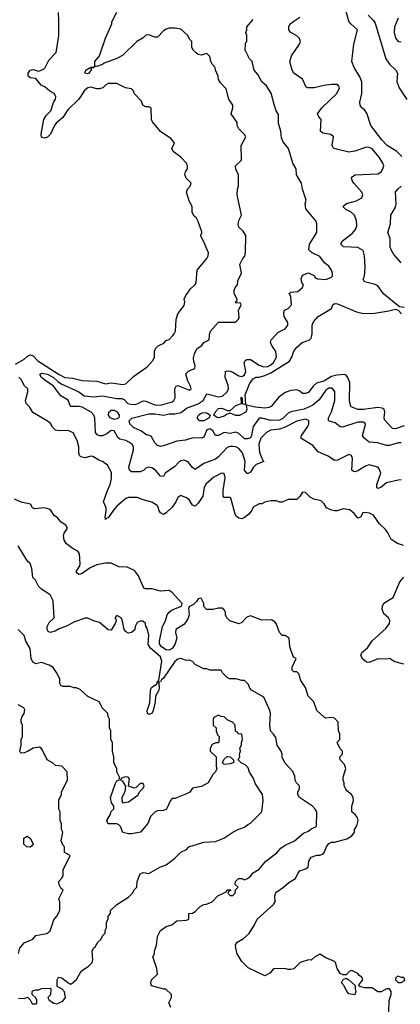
# Model space of a CAD drawing. Header units: inches. Extents: x 2348352 to 2479776, y 460422 to 613655.
# Tile 417 of 590: x 2404559 to 2407184, y 565382 to 572180. Entities that reach past the tile are written whole.
import ezdxf

# ---------------------------------------------------------------- set-up
doc = ezdxf.new("R2010")
doc.units = ezdxf.units.IN
doc.header["$MEASUREMENT"] = 0
doc.layers.add('C4506', color=7, linetype='Continuous')
doc.layers.add('C4507', color=7, linetype='Continuous')

msp = doc.modelspace()

# ---------------------------------------------------------------- linework, layer by layer
at = {"layer": 'C4506', "color": 4}
for points, elevation in [([(2404530, 569802), (2404590, 569836.4), (2404610, 569855.5), (2404630, 569866), (2404650, 569861.6), (2404684.2, 569824.2), (2404830, 569729), (2404870, 569710.3), (2404923.7, 569703.7), (2404990, 569688.4), (2405090, 569683), (2405150, 569664.9), (2405190, 569673.4), (2405270, 569661.6), (2405290, 569665.5), (2405344, 569716), (2405438, 569782), (2405479, 569830), (2405489.2, 569850), (2405489.2, 569890), (2405495.3, 569910), (2405512.9, 569927.1), (2405552.5, 569947.5), (2405570, 569964.7), (2405590, 569971.3), (2405615.2, 570000)], 96), ([(2407190, 569002), (2407170, 569001.2), (2407090, 568982.7), (2407050.4, 568949.6), (2407030, 568944), (2407022, 568950), (2407021.2, 568970), (2407049, 569050), (2407039.3, 569079.3), (2407029.3, 569089.3), (2406970, 569106), (2406943.4, 569096.6), (2406890, 569065.2), (2406870, 569059), (2406861.2, 569061.2), (2406849.3, 569070), (2406855.1, 569150), (2406848, 569170), (2406830, 569177.2), (2406750, 569139), (2406730, 569135.3), (2406685.4, 569165.4), (2406616.5, 569196.5), (2406580.9, 569240.9), (2406499, 569290), (2406502.7, 569310), (2406545.2, 569370), (2406553.2, 569390), (2406553.2, 569413.2), (2406530, 569421.2), (2406470, 569407), (2406390, 569366), (2406350, 569353), (2406290, 569345.1), (2406260.7, 569330), (2406222.4, 569290), (2406208.8, 569248.8), (2406211.8, 569191.8), (2406235.3, 569135.3), (2406242, 569130), (2406190, 569109.2), (2406170.8, 569090), (2406150, 569055.3), (2406133.7, 569046.3), (2406127, 569047), (2406109.6, 569069.6), (2406115.1, 569130), (2406095.6, 569190), (2406070, 569219.6), (2406050, 569231.3), (2406030, 569233.3), (2406010, 569233.3), (2405990, 569225.1), (2405930, 569160.9), (2405910, 569146.6), (2405830, 569116), (2405770, 569074), (2405750, 569088), (2405722.7, 569122.7), (2405710, 569132.3), (2405690, 569138), (2405670, 569134), (2405655.5, 569124.5), (2405630, 569096), (2405562, 569050), (2405550, 569026), (2405530, 569028), (2405495.3, 569070), (2405470, 569085.2), (2405450, 569089.2), (2405430, 569084), (2405413, 569067), (2405390, 569057.2), (2405330, 569059), (2405315.3, 569070), (2405312.7, 569090), (2405344.5, 569210), (2405342.7, 569230), (2405331.7, 569251.7), (2405290, 569274), (2405250, 569284), (2405236, 569296), (2405210, 569342), (2405190, 569344), (2405159.2, 569320.8), (2405130, 569307.6), (2405110, 569305.6), (2405093.6, 569313.6), (2405082, 569330), (2405076, 569430), (2405069.3, 569450), (2405052.7, 569470), (2404990, 569504), (2404970, 569508.7), (2404909.2, 569509.2), (2404892.9, 569552.9), (2404842.7, 569582.7), (2404793.2, 569650), (2404732.3, 569690), (2404709.4, 569710), (2404697.2, 569730), (2404710, 569739.1), (2404750, 569733.4), (2404791.8, 569710), (2404821.2, 569681.2), (2404845.3, 569665.3), (2404966, 569610), (2405002.5, 569582.5), (2405070, 569575.5), (2405130, 569583.8), (2405230, 569565.3), (2405263.8, 569563.8), (2405278.4, 569558.4), (2405304.7, 569530), (2405325.8, 569525.8), (2405350, 569523.8), (2405370, 569528), (2405410, 569547.3), (2405430, 569544.9), (2405490, 569521.1), (2405530, 569519.5), (2405610, 569540.7), (2405621.2, 569550), (2405632, 569570), (2405629.5, 569630.5), (2405638, 569650), (2405650, 569654), (2405730, 569622.8), (2405742, 569630), (2405737.2, 569650), (2405716, 569690), (2405705.6, 569734.4), (2405724.7, 569755.3), (2405768, 569772), (2405768.7, 569790), (2405759, 569819), (2405758, 569842), (2405765.6, 569874.4), (2405784, 569910), (2405815.3, 569930), (2405830, 569952), (2405866, 569970), (2405867.9, 570000)], 92), ([(2407190, 569257.2), (2407170, 569258), (2407110, 569239.3), (2407090, 569239), (2407030, 569258), (2406970, 569264), (2406935.3, 569290), (2406924, 569310), (2406944, 569384), (2406944, 569390), (2406930, 569401.2), (2406890, 569400.7), (2406786, 569366), (2406770, 569369), (2406735.6, 569395.6), (2406689.5, 569409.5), (2406689.5, 569430), (2406710, 569471.3), (2406731.8, 569550), (2406732, 569612), (2406715.1, 569635.1), (2406690, 569636), (2406670, 569621.2), (2406624.4, 569555.6), (2406580.5, 569519.5), (2406521, 569490), (2406428.1, 569471.9), (2406410, 569462.7), (2406372.7, 569427.3), (2406350, 569415.6), (2406290, 569411.6), (2406230, 569429.3), (2406210, 569429), (2406168.4, 569370), (2406158, 569310), (2406150, 569294), (2406130, 569285.2), (2406110, 569285.2), (2406070, 569322.7), (2406050, 569332.3), (2406010, 569323.7), (2405970, 569329.2), (2405930, 569308.7), (2405910, 569308), (2405890, 569342), (2405870, 569356), (2405850, 569348), (2405830, 569298), (2405814, 569290), (2405754, 569294), (2405702.5, 569277.5), (2405642, 569270), (2405550, 569237.2), (2405530, 569234), (2405510, 569239), (2405490, 569259), (2405465.2, 569305.2), (2405430, 569317), (2405398.2, 569338.2), (2405343.8, 569363.8), (2405319.3, 569390), (2405314, 569410), (2405332, 569428), (2405450, 569458), (2405490, 569458.4), (2405550, 569450.4), (2405590, 569458.9), (2405630, 569459.6), (2405673.2, 569466.8), (2405710, 569498), (2405790, 569528.4), (2405823.7, 569550), (2405850, 569597.3), (2405930, 569576.5), (2405958.4, 569581.6), (2405989.7, 569610), (2405998.5, 569630), (2405996.8, 569656.8), (2405976.3, 569710), (2405979, 569750), (2405990, 569755.5), (2406010, 569752.4), (2406030, 569746.4), (2406070, 569722), (2406090, 569716.3), (2406099.1, 569720.9), (2406110, 569727.3), (2406119.6, 569750), (2406107.3, 569810), (2406114, 569826), (2406125.8, 569834.2), (2406150, 569834.4), (2406210, 569794.9), (2406242.9, 569782.9), (2406270, 569785.3), (2406290, 569796.4), (2406310, 569814), (2406329.4, 569850), (2406325.2, 569890), (2406297.2, 569930), (2406289.2, 569950), (2406294, 569970), (2406320.8, 570000)], 88), ([(2407210, 569375.1), (2407150, 569355.1), (2407130, 569357.2), (2407123.3, 569363.3), (2407076, 569416), (2407072.7, 569432.7), (2407078, 569470), (2407072.7, 569490), (2407058.7, 569498.7), (2407030, 569502.9), (2406930, 569489.6), (2406890, 569489.5), (2406846.3, 569506.3), (2406842, 569510), (2406833.2, 569550), (2406835.3, 569675.3), (2406822.7, 569710), (2406810, 569725.2), (2406798, 569730), (2406746.6, 569726.6), (2406710, 569717.4), (2406656.6, 569683.4), (2406606.8, 569670), (2406582.8, 569650), (2406550, 569605.2), (2406530, 569599), (2406510, 569599), (2406490, 569615.3), (2406470, 569624), (2406430, 569620.7), (2406390, 569605.6), (2406346, 569574), (2406293.4, 569510), (2406278, 569502), (2406250, 569498.7), (2406185.2, 569505.2), (2406122, 569518), (2406126, 569490), (2406118, 569470), (2406074.1, 569445.9), (2406050, 569446.6), (2406010, 569462.7), (2405990, 569457.2), (2405970, 569442), (2405930, 569431.8), (2405916.2, 569436.2), (2405899, 569450), (2405906, 569470), (2405930, 569494.8), (2405950, 569498), (2405971.9, 569491.9), (2405990, 569480.7), (2406010, 569481), (2406050, 569515.5), (2406088, 569530), (2406086, 569574), (2406094, 569570), (2406094, 569530), (2406118, 569522), (2406114, 569590), (2406146.3, 569670), (2406170, 569700.7), (2406190, 569711), (2406210, 569710.7), (2406250, 569723.7), (2406290, 569742.3), (2406418.7, 569821.3), (2406436, 569850), (2406449.5, 569890.5), (2406470, 569918), (2406508, 569950), (2406558, 569970), (2406570, 569982), (2406574.6, 570000)], 84), ([(2407206, 568550), (2407163.7, 568563.7), (2407122, 568590), (2407098, 568638), (2407080.9, 568660.9), (2407040.1, 568700.1), (2406999.3, 568759.3), (2406972.1, 568772.1), (2406942, 568778), (2406926, 568774), (2406910, 568746), (2406890, 568738), (2406868.4, 568768.4), (2406836.4, 568796.4), (2406790, 568802), (2406748.4, 568788.4), (2406730, 568788), (2406710, 568794), (2406675.3, 568810), (2406658, 568838), (2406638, 568858), (2406588.7, 568868.7), (2406563.1, 568883.1), (2406530, 568915.3), (2406510, 568918), (2406491.1, 568888.9), (2406470, 568868), (2406410, 568868), (2406370, 568848.7), (2406350, 568848.7), (2406330, 568858), (2406290, 568858), (2406250, 568848.7), (2406230, 568838), (2406210, 568838), (2406170, 568815.3), (2406158, 568790), (2406136.3, 568763.7), (2406110, 568742), (2406090, 568734), (2406070, 568737.2), (2406054, 568750), (2406045.1, 568765.1), (2406016, 568876), (2406010, 568882), (2405970, 568882), (2405962, 568890), (2405961.2, 568930), (2405977.2, 569017.2), (2405970, 569046), (2405950, 569048.7), (2405898.5, 569021.5), (2405845.8, 568974.2), (2405831, 568950), (2405822.8, 568890), (2405790, 568842), (2405770, 568822), (2405750, 568828.7), (2405730, 568862), (2405710, 568879), (2405670, 568894), (2405650, 568882), (2405634.8, 568850), (2405610, 568814), (2405570, 568775.3), (2405550, 568764), (2405530, 568775.3), (2405521.2, 568790), (2405517.2, 568810), (2405506.3, 568826.3), (2405470, 568849), (2405410, 568864), (2405370, 568882), (2405310, 568881.2), (2405290, 568873.2), (2405230, 568820.9), (2405205.7, 568794.3), (2405170, 568741.2), (2405160.7, 568739.3), (2405150, 568728), (2405147.3, 568747.3), (2405155.9, 568784.1), (2405156.2, 568810), (2405137.2, 568850), (2405164.5, 568930), (2405183.7, 568970), (2405192.9, 569012.9), (2405192.5, 569052.5), (2405164.7, 569104.7), (2405130, 569128.7), (2405110, 569135.3), (2405064, 569164), (2405050, 569165.2), (2405010, 569155.8), (2404981.5, 569161.5), (2404971.3, 569171.3), (2404966.5, 569186.5), (2404966, 569230), (2404955.5, 569275.5), (2404926.6, 569326.6), (2404910, 569337.2), (2404890, 569342.7), (2404830, 569341.2), (2404806.6, 569346.6), (2404786.3, 569366.3), (2404771.7, 569391.7), (2404750, 569409), (2404650, 569468), (2404626, 569506), (2404604, 569530), (2404598, 569550), (2404615.3, 569610), (2404615.3, 569630), (2404592.5, 569652.5), (2404570, 569695.3), (2404552.5, 569712.5)], 96), ([(2407106, 565330), (2407108.4, 565408.4), (2407122, 565450), (2407122, 565470), (2407110, 565488), (2407090, 565488), (2407051.1, 565468.9), (2407028, 565468), (2406990, 565495.3), (2406936.4, 565496.4), (2406904, 565504), (2406898, 565510), (2406900.4, 565519.6), (2406926, 565550), (2406918, 565570), (2406900.9, 565580.9), (2406890, 565595.3), (2406850, 565615.3), (2406831.1, 565608.9), (2406810, 565586), (2406790, 565586), (2406770, 565595.3), (2406748.7, 565630), (2406738, 565670), (2406730, 565678), (2406670, 565702), (2406630, 565728), (2406591.6, 565708.4), (2406570, 565686), (2406550, 565688), (2406494, 565670), (2406450, 565628), (2406430, 565622), (2406410, 565622), (2406388.4, 565628.4), (2406310, 565628), (2406283.6, 565596.4), (2406250, 565578), (2406134.6, 565634.6), (2406090, 565678), (2406059, 565730), (2406048.7, 565770), (2406048.4, 565791.6), (2406058, 565810), (2406103.1, 565836.9), (2406142, 565870), (2406179, 565930), (2406197.2, 565970), (2406310, 566072), (2406322, 566090), (2406319, 566130), (2406326.3, 566153.7), (2406378, 566190), (2406416, 566224), (2406462, 566250), (2406479, 566290), (2406490, 566304.7), (2406530, 566318), (2406548, 566330), (2406554, 566370), (2406570, 566398), (2406609.1, 566410.9), (2406630, 566411), (2406650, 566418), (2406659, 566430), (2406674, 566470), (2406690, 566491.3), (2406710, 566501), (2406730, 566501), (2406815.5, 566524.5), (2406850, 566544.7), (2406868.7, 566570), (2406869, 566590), (2406884.7, 566615.3), (2406893.2, 566650), (2406889.1, 566669.1), (2406872.5, 566692.5), (2406848.7, 566710), (2406848.9, 566751.1), (2406862, 566790), (2406858, 566810), (2406848, 566830), (2406816.4, 566856.4), (2406808.4, 566868.4), (2406798, 566890), (2406798, 566910), (2406788.9, 566928.9), (2406789, 566950), (2406809, 567010), (2406798.6, 567038.6), (2406768.7, 567070), (2406768, 567090), (2406786, 567110), (2406786, 567130), (2406770, 567146), (2406748, 567190), (2406766, 567210), (2406766, 567250), (2406758, 567270), (2406755.3, 567330), (2406730, 567358), (2406710, 567362), (2406670, 567357.2), (2406661.5, 567361.5), (2406608, 567410), (2406588, 567470), (2406549, 567509), (2406529.1, 567569.1), (2406498, 567618), (2406483.1, 567663.1), (2406470, 567678), (2406450, 567678), (2406438, 567690), (2406438, 567710), (2406466, 567770), (2406450, 567778), (2406442, 567790), (2406422, 567850), (2406418, 567910), (2406390, 567928), (2406369, 567929), (2406350, 567948), (2406330, 568006), (2406320.4, 568020.4), (2406296.4, 568036.4), (2406230, 568034), (2406150, 568064), (2406124.7, 568055.3), (2406090, 568018), (2406070, 568008.7), (2406008, 568030), (2405988, 568050), (2405978, 568070), (2405978, 568090), (2405970, 568106), (2405956.4, 568116.4), (2405930, 568118), (2405890, 568108), (2405848.4, 568108.4), (2405828, 568128), (2405828, 568150), (2405810, 568186), (2405790, 568182), (2405778, 568162), (2405757.5, 568142.5), (2405730.7, 568129.3), (2405724, 568116), (2405726.7, 568070), (2405717.7, 568042.3), (2405702, 568018), (2405690, 568005.1), (2405634.8, 567970), (2405634, 567950), (2405642.4, 567910), (2405630, 567866.6), (2405610, 567838), (2405590, 567826.6), (2405570, 567829.6), (2405537, 567850), (2405522.4, 567870), (2405523, 567890), (2405544.7, 567990), (2405565.1, 568030), (2405577, 568070), (2405589.3, 568090), (2405610, 568104.9), (2405675.3, 568130), (2405679, 568150), (2405610, 568226), (2405590, 568239), (2405530, 568233.2), (2405470, 568249.5), (2405426, 568250), (2405415.3, 568255.3), (2405379.3, 568339.3), (2405350, 568378), (2405300.4, 568400.4), (2405243.1, 568403.1), (2405190, 568428.7), (2405151.6, 568428.4), (2405090, 568415.3), (2405044.7, 568395.3), (2404990, 568356), (2404970, 568349.3), (2404957.2, 568357.2), (2404949.5, 568370), (2404974, 568410), (2404977, 568423), (2404971.3, 568491.3), (2404959, 568510), (2404927.5, 568527.5), (2404881.7, 568561.7), (2404865.6, 568585.6), (2404860.7, 568619.3), (2404865.2, 568634.8), (2404888, 568670), (2404878, 568690), (2404846, 568710), (2404820.4, 568740.4), (2404796.4, 568756.4), (2404775.3, 568790), (2404761.2, 568801.2), (2404730, 568809.3), (2404663.1, 568803.1), (2404648, 568810), (2404634, 568834), (2404569.4, 568849.4), (2404522, 568870)], 104), ([(2405600.2, 565360.2), (2405588, 565392), (2405606, 565430), (2405606, 565450), (2405567.3, 565487.3), (2405552.7, 565487.3), (2405468.7, 565510), (2405464, 565530), (2405469, 565550), (2405509, 565591), (2405505.2, 565630), (2405478, 565710), (2405488, 565730), (2405488.7, 565750), (2405502, 565790), (2405509, 565850), (2405529.2, 565890.8), (2405570, 565918.8), (2405608, 565930), (2405642, 565958), (2405710, 565962), (2405726, 565970), (2405726, 566010), (2405750, 566012), (2405770, 566022), (2405803.1, 566056.9), (2405828.4, 566071.6), (2405847.3, 566072.7), (2405886, 566090), (2405926, 566130), (2405982, 566158), (2405990, 566172), (2406012.7, 566172.7), (2406012.7, 566167.3), (2405998, 566162), (2405994, 566150), (2406010, 566134), (2406030, 566134), (2406046, 566150), (2406047.3, 566172.7), (2406066, 566190), (2406046, 566210), (2406048, 566230), (2406068, 566250), (2406090.9, 566250.9), (2406110, 566242), (2406130, 566251.3), (2406152.1, 566267.9), (2406169.6, 566290.4), (2406210, 566314.8), (2406257.2, 566370), (2406331.8, 566428.2), (2406360.2, 566459.8), (2406390, 566481), (2406455.3, 566510), (2406516, 566564), (2406550, 566578), (2406570, 566594), (2406606, 566610), (2406608, 566710), (2406598, 566730), (2406578, 566750), (2406488, 566810), (2406478, 566830), (2406478, 566850), (2406488, 566870), (2406488, 566890), (2406468, 566910), (2406458, 566930), (2406456.4, 566956.4), (2406442, 566990), (2406388, 567050), (2406368.9, 567088.9), (2406368.7, 567110), (2406362, 567130), (2406335.3, 567170), (2406324.7, 567224.7), (2406310, 567248), (2406289.1, 567269.1), (2406285.2, 567310), (2406289.2, 567390), (2406285.2, 567410), (2406242, 567502), (2406158, 567550), (2406145.6, 567565.6), (2406138, 567590), (2406110, 567618), (2406090, 567618), (2406050, 567628.7), (2406006, 567630), (2405990, 567638), (2405958, 567670), (2405948, 567688), (2405870, 567688.7), (2405850, 567698), (2405830, 567698), (2405769.1, 567729.1), (2405750, 567748), (2405730, 567758), (2405710, 567755.3), (2405670, 567768.7), (2405650, 567764), (2405630, 567749), (2405550, 567633.2), (2405537.1, 567622.9), (2405530, 567609), (2405514, 567606), (2405518.8, 567598.8), (2405521.3, 567570), (2405518, 567550), (2405496.4, 567510), (2405494, 567470), (2405479.3, 567410), (2405470, 567389.6), (2405450, 567383.6), (2405439.3, 567390), (2405438.4, 567410), (2405456.2, 567463.8), (2405462, 567550), (2405467.3, 567570), (2405504.5, 567595.5), (2405510, 567611.3), (2405519.3, 567620.7), (2405539.7, 567750), (2405530, 567781.2), (2405460.7, 567840.7), (2405445.6, 567865.6), (2405449, 567930), (2405438, 567978), (2405428, 567990), (2405426, 568010), (2405407.3, 568027.3), (2405390, 568028), (2405370, 568018), (2405356, 567990), (2405353.7, 567966.3), (2405330, 567949), (2405310, 567945.2), (2405292.9, 567952.9), (2405279, 567970), (2405268, 568028), (2405258, 568050), (2405230, 568066), (2405214, 568050), (2405222, 568042), (2405224.7, 568030), (2405218, 568010), (2405190, 567966), (2405170, 567968), (2405110, 568018), (2405068.9, 568028.9), (2405030, 568048), (2405010, 568048.7), (2404936.9, 568023.1), (2404885.4, 567994.6), (2404830, 567975.3), (2404803, 567957), (2404770, 567949), (2404755.1, 567955.1), (2404747.6, 567970), (2404748.5, 567991.5), (2404762.5, 568017.5), (2404797, 568050), (2404788.7, 568168.7), (2404768.4, 568208.4), (2404708.9, 568248.9), (2404689.1, 568269.1), (2404668, 568310), (2404649.1, 568329.1), (2404642, 568390), (2404630, 568426), (2404616.4, 568436.4), (2404600.2, 568460.2), (2404548.4, 568548.4)], 108), ([(2407209.3, 567729.3), (2407146.8, 567746.8), (2407110, 567768.7), (2407090, 567764), (2407030, 567766), (2406970, 567742.9), (2406950, 567743.7), (2406924.9, 567764.9), (2406912.7, 567790), (2406919.3, 567810), (2406957.4, 567842.6), (2406990, 567890.8), (2407083.2, 567976.8), (2407108.7, 568010), (2407112.9, 568032.9), (2407102, 568050), (2407070, 568078), (2407059.3, 568110), (2407061.2, 568130), (2407070, 568151), (2407135.3, 568190), (2407181.2, 568298.8), (2407208, 568330)], 96), ([(2404550, 565424.7), (2404590, 565422), (2404612, 565432), (2404632, 565412), (2404642, 565390), (2404650, 565384.7), (2404670, 565384.7), (2404678, 565390), (2404678, 565410), (2404670, 565426), (2404646, 565450), (2404646, 565470), (2404650, 565474), (2404670, 565482), (2404690, 565482), (2404710, 565492), (2404770, 565494), (2404774, 565490), (2404771.6, 565448.4), (2404754, 565430), (2404762, 565410), (2404794, 565390), (2404815.3, 565384.7), (2404857.2, 565402.8), (2404874, 565430), (2404868.9, 565468.9), (2404850, 565488), (2404822, 565502), (2404818, 565510), (2404818, 565550), (2404826, 565570), (2404850, 565564.7), (2404890, 565532), (2404903.6, 565523.6), (2404916.4, 565523.6), (2404950, 565554), (2404982, 565610), (2405034.2, 565645.8), (2405059, 565670), (2405064, 565690), (2405058, 565750), (2405068, 565770), (2405080.4, 565779.6), (2405098, 565810), (2405118, 565830), (2405130, 565854), (2405147.3, 565872.7), (2405148.4, 565891.6), (2405158, 565910), (2405158, 565950), (2405168, 565970), (2405168.4, 565991.6), (2405186, 566010), (2405186, 566030), (2405229.1, 566070.9), (2405310, 566122), (2405338, 566150), (2405350, 566174), (2405366, 566190), (2405368, 566230), (2405390, 566282), (2405410, 566292), (2405450, 566286), (2405529.2, 566330.8), (2405570, 566344.7), (2405628, 566390), (2405670, 566432), (2405708.4, 566451.6), (2405726, 566470), (2405830, 566502), (2405910, 566506), (2405968, 566530), (2406029.1, 566570.9), (2406070, 566591.3), (2406110, 566604.7), (2406130, 566622), (2406150, 566632), (2406228, 566712), (2406239, 566790), (2406234, 566830), (2406184.7, 566904.7), (2406170, 566946), (2406144.7, 566984.7), (2406133.6, 567013.6), (2406114.6, 567034.6), (2406086, 567050), (2406066, 567070), (2406078, 567090), (2406075.3, 567110), (2406082, 567130), (2406078, 567150), (2406088, 567170), (2406088, 567190), (2406095.3, 567210), (2406090, 567246), (2406066, 567250), (2406062, 567262), (2406048, 567268), (2406046, 567310), (2406026, 567330), (2405990, 567346), (2405970, 567366), (2405948.4, 567368.4), (2405930, 567378), (2405898, 567362), (2405894, 567350), (2405894, 567310), (2405914, 567290), (2405914, 567270), (2405923.6, 567243.6), (2405934, 567230), (2405932.7, 567192.7), (2405930, 567188), (2405912.7, 567187.3), (2405885.4, 567174.6), (2405872, 567150), (2405872, 567130), (2405914, 567090), (2405914, 567026), (2405918, 567010), (2405910, 566986), (2405891.6, 566968.4), (2405858, 566910), (2405813.7, 566886.3), (2405750, 566874), (2405733.4, 566846.6), (2405710, 566834), (2405630, 566802), (2405610, 566802), (2405598, 566790), (2405570.5, 566729.5), (2405550, 566721.2), (2405510, 566718), (2405494, 566710), (2405461, 566679), (2405442, 566630), (2405392, 566570), (2405330, 566558), (2405310, 566558), (2405270, 566568), (2405255.3, 566610), (2405242, 566622), (2405230, 566629), (2405170, 566629), (2405159, 566650), (2405182, 566690), (2405190, 566714), (2405207.3, 566732.7), (2405208, 566750), (2405192.1, 566772.1), (2405185.1, 566810), (2405217, 566903), (2405230, 566924.7), (2405246, 566930), (2405248, 566950), (2405230, 566986), (2405228, 567010), (2405208.7, 567050), (2405208, 567090), (2405198, 567130), (2405198, 567190), (2405188, 567210), (2405188, 567270), (2405178, 567290), (2405178, 567350), (2405168, 567370), (2405166, 567390), (2405130, 567426), (2405106, 567470), (2405030, 567506), (2404976.4, 567556.4), (2404948, 567568), (2404932, 567568), (2404910, 567575.3), (2404856.4, 567576.4), (2404843.1, 567583.1), (2404836.4, 567596.4), (2404835.3, 567630), (2404813.6, 567673.6), (2404790, 567708), (2404763.1, 567723.1), (2404710, 567742), (2404670, 567733.2), (2404650, 567745.2), (2404637.6, 567770), (2404630, 567838), (2404602, 567890), (2404588.9, 567928.9), (2404549.2, 567969.2)], 112), ([(2404550, 565734), (2404559, 565770), (2404590, 565806), (2404650, 565832), (2404670, 565858), (2404746, 565870), (2404768, 565890), (2404794.6, 565965.4), (2404815.3, 565990), (2404835.3, 566030), (2404835.3, 566090), (2404828, 566110), (2404858, 566170), (2404843.1, 566183.1), (2404830, 566206), (2404828.7, 566230), (2404848, 566250), (2404858, 566270), (2404858, 566310), (2404906, 566410), (2404868, 566430), (2404868, 566470), (2404859, 566479), (2404844, 566510), (2404855.3, 566570), (2404848, 566590), (2404847.3, 566627.3), (2404838, 566650), (2404838, 566710), (2404828, 566730), (2404828.4, 566791.6), (2404848, 566830), (2404848, 566850), (2404888, 566930), (2404887.3, 566987.3), (2404850, 567026), (2404806, 567030), (2404786, 567050), (2404748.9, 567068.9), (2404716.4, 567136.4), (2404708, 567150), (2404696.5, 567156.5), (2404652, 567150), (2404612.8, 567127.2), (2404590, 567119.3), (2404570, 567115.3), (2404562, 567122), (2404559, 567130), (2404568.7, 567170), (2404568.7, 567210), (2404578, 567230), (2404578, 567310), (2404568, 567330), (2404568.4, 567348.4), (2404575.3, 567370), (2404588.7, 567390), (2404594.6, 567414.6), (2404588, 567430), (2404549.1, 567449.1)], 116)]:
    msp.add_lwpolyline(points, dxfattribs=dict(at, elevation=elevation))
for points, elevation in [([(2405210, 569420.5), (2405182, 569430), (2405171.6, 569450), (2405174.5, 569470), (2405182, 569478), (2405190, 569483.8), (2405210, 569483.1), (2405231.3, 569471.3), (2405246, 569450), (2405242.8, 569430), (2405230, 569424.2)], 88), ([(2405830, 569409.8), (2405799, 569410), (2405782.9, 569430), (2405791.6, 569450), (2405810, 569463.1), (2405830, 569468.7), (2405850, 569466), (2405872, 569450), (2405864.9, 569430)], 84), ([(2405970, 567038), (2405958, 567050), (2405967.3, 567072.7), (2405990, 567094), (2406011.6, 567091.6), (2406034, 567070), (2406034, 567050), (2406030, 567048.7), (2406010, 567042)], 112), ([(2405286.4, 566953.6), (2405258, 566942), (2405254, 566930), (2405264.7, 566924.7), (2405287.7, 566887.7), (2405284.9, 566850), (2405263, 566810), (2405264, 566784), (2405270, 566772), (2405310, 566781), (2405374.6, 566825.4), (2405388, 566852), (2405410, 566874), (2405418, 566890), (2405410, 566906), (2405390, 566906), (2405362, 566878), (2405350, 566875.3), (2405308.4, 566888.4), (2405315.3, 566935.3), (2405306, 566950)], 112), ([(2404630, 566468), (2404608.4, 566468.4), (2404588.4, 566488.4), (2404588, 566530), (2404610, 566542), (2404632, 566530), (2404651.3, 566490), (2404643.6, 566476.4)], 116), ([(2406870, 565448), (2406830, 565455.3), (2406815.3, 565470), (2406798, 565510), (2406778, 565530), (2406790, 565554), (2406810, 565562), (2406830, 565552), (2406872.7, 565512.7), (2406872, 565490), (2406878, 565470)], 104), ([(2407170, 565575.3), (2407152.7, 565567.3), (2407152, 565550), (2407170, 565532), (2407190, 565532), (2407210, 565544.7), (2407215.3, 565550), (2407207.3, 565567.3), (2407192.7, 565567.3)], 104)]:
    msp.add_lwpolyline(points, close=True, dxfattribs=dict(at, elevation=elevation))
at = {"layer": 'C4507', "color": 4}
for points, elevation in [([(2405615.2, 570000), (2405624, 570010), (2405633.2, 570030), (2405637.2, 570110), (2405649, 570150), (2405692.9, 570207.1), (2405699, 570230), (2405694, 570250), (2405704.1, 570275.9), (2405738, 570322), (2405769.1, 570350.9), (2405776.5, 570363.5), (2405782, 570450), (2405848.7, 570530), (2405859, 570550), (2405862, 570570), (2405830, 570646), (2405806, 570690), (2405814.6, 570705.4), (2405814.6, 570714.6), (2405790, 570786), (2405778, 570810), (2405763.1, 570823.1), (2405748.7, 570848.7), (2405748, 570890), (2405728, 570930), (2405709.1, 570989.1), (2405715.3, 571010), (2405735.3, 571030), (2405742, 571050), (2405706.6, 571086.6), (2405699, 571110), (2405702, 571130), (2405715.3, 571150), (2405715.3, 571170), (2405708.7, 571190), (2405669.4, 571229.4), (2405618, 571270), (2405608.7, 571290), (2405626, 571330), (2405600.4, 571360.4), (2405530, 571408), (2405474.6, 571474.6), (2405468.7, 571490), (2405466, 571570), (2405450, 571578), (2405430, 571578), (2405408.9, 571588.9), (2405398, 571618), (2405350, 571668), (2405342, 571690), (2405330, 571702), (2405288.9, 571708.9), (2405230, 571738), (2405170, 571738), (2405154, 571730), (2405131.6, 571708.4), (2405110, 571702), (2405090, 571702), (2405050, 571713.2), (2405030, 571708.7), (2405006.8, 571690), (2404966, 571630), (2404890, 571557.2), (2404855.6, 571504.4), (2404810, 571466), (2404798, 571450), (2404770.3, 571389.7), (2404750.3, 571369.7), (2404730, 571361.2), (2404709.5, 571369.5), (2404706.6, 571390), (2404724.5, 571490), (2404741.6, 571518.4), (2404773.2, 571550), (2404792.1, 571607.9), (2404805.2, 571630), (2404809.2, 571650), (2404796, 571670), (2404766.2, 571686.2), (2404734.3, 571714.3), (2404707.3, 571727.3), (2404670, 571773.2), (2404630, 571778), (2404618, 571790), (2404618, 571810), (2404630, 571832), (2404650, 571834.8), (2404690, 571824), (2404722, 571838), (2404735.3, 571850), (2404759, 571901), (2404810, 571954), (2404828, 572070), (2404828, 572170), (2404826, 572230)], 96), ([(2405867.9, 570000), (2405868.4, 570008.4), (2405875.3, 570030), (2405930, 570092), (2406048.4, 570091.6), (2406068.9, 570111.1), (2406073.6, 570126.4), (2406068.7, 570171.3), (2406086, 570210), (2406082, 570222), (2406050, 570226), (2406046, 570230), (2406058, 570242), (2406058, 570250), (2406038, 570290), (2406038, 570310), (2406044, 570330), (2406062, 570350), (2406064, 570376), (2406088.7, 570430), (2406078, 570490), (2406098, 570530), (2406112.7, 570547.3), (2406117.2, 570570), (2406118, 570690), (2406100.4, 570720.4), (2406070, 570748), (2406065.6, 570765.6), (2406070, 570794), (2406088, 570830), (2406059, 570970), (2406062, 571010), (2406068.7, 571030), (2406068.7, 571110), (2406050, 571146), (2406048, 571170), (2406088, 571210), (2406086, 571310), (2406118, 571370), (2406110, 571386), (2406070, 571426), (2406058, 571450), (2406058, 571470), (2406018, 571530), (2406029, 571570), (2406028.7, 571590), (2406002, 571630), (2405983.1, 571703.1), (2405943.1, 571743.1), (2405930, 571766), (2405928, 571790), (2405908.7, 571830), (2405908, 571850), (2405888, 571870), (2405878, 571890), (2405870, 571926), (2405850, 571946), (2405810, 571934), (2405790, 571939), (2405775.3, 571950), (2405755.3, 571970), (2405746, 571990), (2405746, 572030), (2405730, 572046), (2405718, 572070), (2405670, 572115.3), (2405630, 572122), (2405590, 572122), (2405570, 572115.3), (2405550, 572102), (2405510, 572058), (2405490, 572058), (2405450, 572075.3), (2405430, 572073.2), (2405410, 572054), (2405366, 572030), (2405268.1, 571931.9), (2405228.6, 571911.4), (2405141.7, 571878.3), (2405130, 571869.5), (2405090, 571855.3), (2405082, 571858), (2405067.3, 571847.3), (2405052.7, 571847.3), (2405052.7, 571832.7), (2405036, 571810), (2405026.3, 571806.3), (2405009, 571810), (2405015.3, 571830), (2405050, 571851), (2405068.4, 571851.6), (2405078, 571862), (2405077.2, 571890), (2405109, 571930), (2405150, 572052), (2405194, 572150), (2405195.3, 572164.7), (2405230, 572231)], 92), ([(2407194, 571234), (2407160.7, 571270), (2407093.6, 571310), (2407056.9, 571350), (2406981.6, 571450), (2406953.9, 571533.9), (2406936.8, 571556.8), (2406919.3, 571570), (2406907, 571590), (2406905.1, 571610), (2406918.3, 571670), (2406918.5, 571750), (2406906, 571786), (2406866, 571850), (2406849.4, 571890), (2406864.5, 572010), (2406888.7, 572110), (2406844, 572150), (2406829.5, 572169.5), (2406800.7, 572270)], 76), ([(2406320.8, 570000), (2406339.3, 570020.7), (2406390, 570044.7), (2406409, 570070), (2406409, 570090), (2406384, 570130), (2406381.2, 570158.8), (2406385.2, 570174.8), (2406410, 570186), (2406434, 570210), (2406428.4, 570268.4), (2406418, 570290), (2406430, 570298), (2406476.4, 570303.6), (2406508.7, 570331.3), (2406515.3, 570350), (2406504.1, 570364.1), (2406501.2, 570390), (2406510, 570414.8), (2406551.1, 570431.1), (2406591.6, 570411.6), (2406598, 570398), (2406614, 570390), (2406670, 570386), (2406710, 570402), (2406715.3, 570410), (2406715.3, 570430), (2406708.7, 570450), (2406690, 570478), (2406660.9, 570500.9), (2406630, 570545.2), (2406575.3, 570570), (2406554, 570590), (2406557.2, 570630), (2406609, 570711), (2406609.3, 570770), (2406601.2, 570790), (2406532.9, 570872.9), (2406529, 570909), (2406534, 570934), (2406509.2, 571010), (2406502.7, 571050), (2406467.6, 571107.6), (2406465.2, 571150), (2406442.7, 571190), (2406413.2, 571290), (2406376.6, 571336.6), (2406364.1, 571364.1), (2406359, 571410), (2406343.2, 571463.2), (2406344, 571524), (2406329, 571550), (2406313.6, 571593.6), (2406292.5, 571672.5), (2406262, 571722), (2406229.2, 571750), (2406202, 571802), (2406177.2, 571830), (2406162, 571890), (2406144, 571910), (2406114, 571970), (2406115.3, 572010), (2406118, 572022), (2406126, 572030), (2406126, 572070), (2406118, 572090), (2406126, 572110), (2406126, 572130), (2406170, 572182)], 88), ([(2407210, 570193.2), (2407178, 570198), (2407067.9, 570287.9), (2407030, 570341.2), (2407010, 570352.3), (2406938, 570370), (2406929, 570390), (2406936, 570410), (2406941.3, 570470), (2406938, 570550), (2406927.2, 570587.2), (2406890, 570607), (2406792.5, 570612.5), (2406774, 570630), (2406782.7, 570650), (2406853.4, 570706.6), (2406874.5, 570730), (2406883.2, 570756.8), (2406882.7, 570790), (2406869.2, 570830), (2406846, 570850), (2406808.7, 570870), (2406788.7, 570890), (2406813.2, 570910), (2406882, 570930), (2406913.6, 570946.4), (2406919, 570950), (2406925.2, 570970), (2406918, 570990), (2406863.7, 571050), (2406852.3, 571070), (2406847.6, 571092.4), (2406871.8, 571108.2), (2407030, 571116.3), (2407052.3, 571130), (2407064.5, 571150), (2407069.4, 571170), (2407064.5, 571190), (2407038.7, 571230), (2406990, 571287.3), (2406970, 571297.6), (2406950, 571298.4), (2406870, 571271.6), (2406830, 571266), (2406744.8, 571284.8), (2406728, 571290), (2406719, 571299), (2406714, 571314), (2406724, 571370), (2406706, 571386), (2406650, 571397.2), (2406634, 571410), (2406637.2, 571490), (2406622, 571510), (2406614, 571530), (2406643.7, 571570), (2406747, 571670), (2406763.7, 571710), (2406759.6, 571719.6), (2406750, 571731.6), (2406712.8, 571732.8), (2406670, 571728.3), (2406590, 571709.7), (2406546, 571710), (2406534.6, 571714.6), (2406508.7, 571770), (2406448.7, 571810), (2406439, 571830), (2406422, 571890), (2406434, 571930), (2406489, 572010), (2406495.3, 572030), (2406488.7, 572050), (2406470, 572068.7), (2406428, 572090), (2406415.3, 572110), (2406415.3, 572130), (2406424, 572150), (2406448.7, 572170), (2406490, 572197.3)], 84), ([(2406962.8, 572210), (2406996.7, 572176.7), (2407010, 572156), (2407083.7, 571910), (2407110, 571872.7), (2407154, 571830), (2407164.9, 571810), (2407159.5, 571750), (2407176.5, 571710), (2407230, 571628.2)], 76), ([(2407170.3, 572189.7), (2407143.8, 572130), (2407142.4, 572090), (2407150, 572051.3), (2407168.5, 572028.5), (2407190, 572027.3)], 84), ([(2407190, 570502), (2407139.1, 570559.1), (2407120.5, 570590), (2407114.7, 570610), (2407114.5, 570670), (2407099, 570710), (2407117, 570770), (2407119.5, 570830), (2407150, 570886), (2407154.9, 570905.1), (2407151.6, 570988.4), (2407166, 571010), (2407190, 571030.6)], 76), ([(2406574.6, 570000), (2406577.2, 570010), (2406577.2, 570070), (2406586.3, 570093.7), (2406618, 570130), (2406710, 570186), (2406719, 570210), (2406730, 570221), (2406750, 570218.8), (2406883, 570163), (2406930, 570150.4), (2407005.8, 570154.2), (2407106, 570170), (2407150, 570182), (2407170, 570174), (2407191.3, 570150)], 84)]:
    msp.add_lwpolyline(points, dxfattribs=dict(at, elevation=elevation))

doc.saveas('drawing.dxf')
